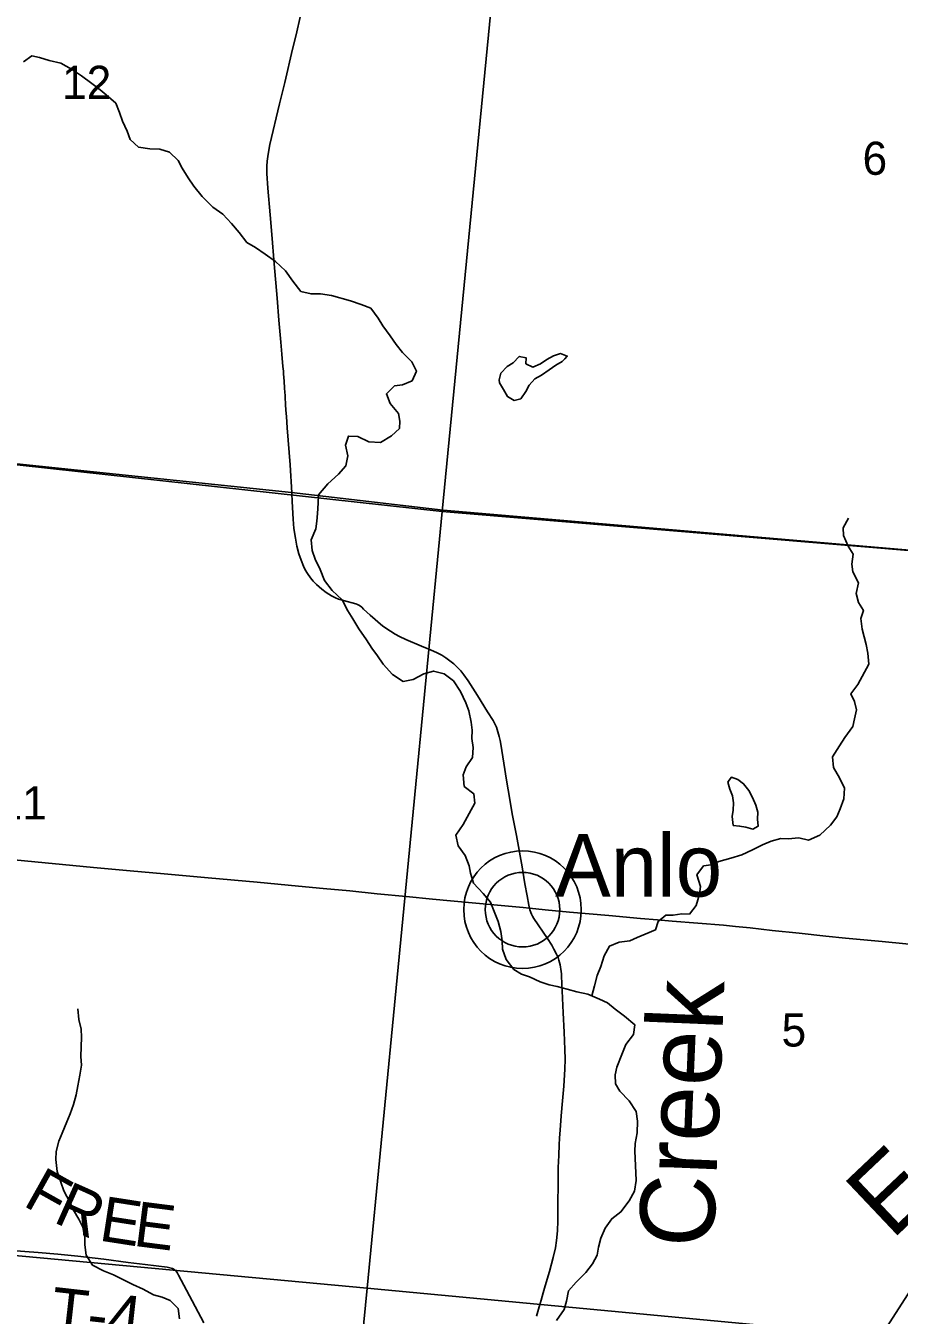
# Model space of a CAD drawing. Extents: x 0 to 1134, y 0 to 440.
# Drawn here: x 330.48 to 363.65, y 252.54 to 301.49 of the extents above; entities that cross this region are included whole.
import ezdxf

# ---------------------------------------------------------------- set-up
doc = ezdxf.new("R2010")
doc.units = 0
for name, color, linetype in [('GM_X_County_Road', 7, 'Continuous'), ('GM_X_Minor_Lake', 7, 'Continuous'), ('GM_X_Minor_River', 7, 'Continuous'), ('GM_X_Minor_River_Text', 7, 'Continuous'), ('GM_X_Section', 7, 'Continuous'), ('GM_X_Section_Text', 7, 'Continuous'), ('GM_X_Township', 7, 'Continuous'), ('GM_X_Township_Road', 7, 'Continuous'), ('GM_X_Township_Road_Text', 7, 'Continuous'), ('GM_X_Unincorporated', 7, 'Continuous'), ('GM_X_Unincorporated_Location', 7, 'Continuous'), ('GM_X_Unincorporated_Text', 7, 'Continuous'), ('SH_Text', 7, 'Continuous')]:
    doc.layers.add(name, color=color, linetype=linetype)

msp = doc.modelspace()

# ---------------------------------------------------------------- linework, layer by layer
at = {"layer": 'GM_X_County_Road'}
for points in [[(340.578, 283.732), (340.576, 283.762), (340.513, 284.829), (340.405, 286.226), (340.39, 286.45), (340.375, 286.663), (340.359, 286.899), (340.343, 287.119), (340.341, 287.204), (340.334, 287.308), (340.326, 287.456), (340.32, 287.578), (340.309, 287.737), (340.289, 287.998), (340.266, 288.285), (340.259, 288.382), (340.245, 288.555), (340.208, 289.022), (340.165, 289.485), (340.091, 290.319), (340.02, 291.155), (339.916, 292.455), (339.82, 293.569), (339.759, 294.312), (339.67, 295.332), (339.635, 295.889), (339.633, 296.166), (339.645, 296.351), (339.68, 296.626), (339.752, 296.99), (340.112, 298.531), (340.31, 299.346), (340.612, 300.612), (340.742, 301.156), (340.917, 301.88)], [(349.613, 267.99), (349.586, 268.106), (349.518, 268.455), (349.437, 268.913), (349.33, 269.556), (349.111, 270.746), (348.954, 271.569), (348.862, 272.119), (348.738, 272.85), (348.636, 273.498), (348.525, 274.22), (348.496, 274.362), (348.461, 274.51), (348.411, 274.691), (348.349, 274.867), (348.226, 275.114), (348.019, 275.447), (347.633, 276.066), (347.275, 276.623), (347.114, 276.853), (346.996, 277), (346.867, 277.138), (346.73, 277.266), (346.585, 277.386), (346.433, 277.497), (346.273, 277.596), (346.107, 277.684), (345.852, 277.802), (345.507, 277.945), (344.917, 278.191), (344.672, 278.305), (344.508, 278.399), (344.326, 278.509), (344.044, 278.705), (343.559, 279.117), (343.431, 279.237), (343.309, 279.35), (343.235, 279.416), (343.147, 279.481), (343.07, 279.524), (343.008, 279.546), (342.539, 279.669), (342.351, 279.728), (342.238, 279.774), (342.093, 279.85), (341.891, 279.978), (341.721, 280.103), (341.519, 280.279), (341.397, 280.413), (341.297, 280.535), (341.181, 280.7), (341.087, 280.836), (341.019, 280.981), (340.931, 281.2), (340.848, 281.45), (340.775, 281.734), (340.718, 282.035), (340.661, 282.402), (340.63, 282.765), (340.596, 283.43), (340.578, 283.732)], [(330.042, 269.826), (333.044, 269.543), (334.436, 269.412), (335.735, 269.29), (337.405, 269.14), (339.262, 268.974), (340.839, 268.826), (341.766, 268.738), (342.787, 268.645), (343.82, 268.538), (344.929, 268.431), (345.928, 268.338), (348.256, 268.118), (349.369, 268.012), (349.613, 267.99)], [(349.876, 252.501), (349.973, 252.86), (350.045, 253.111), (350.127, 253.389), (350.209, 253.656), (350.363, 254.202), (350.51, 254.732), (350.591, 255.098), (350.635, 255.375), (350.67, 255.748), (350.685, 256.122), (350.687, 256.681), (350.691, 257.612), (350.703, 258.17), (350.711, 258.355), (350.725, 258.632), (350.735, 259), (350.749, 259.279), (350.775, 259.56), (350.817, 260.108), (350.866, 260.672), (350.909, 261.229), (350.947, 261.88), (350.961, 262.254), (350.956, 262.627), (350.925, 263.279), (350.883, 264.017), (350.857, 264.571), (350.823, 265.41), (350.82, 265.503), (350.812, 265.589), (350.8, 265.671), (350.786, 265.756), (350.769, 265.844), (350.752, 265.927), (350.727, 266.023), (350.692, 266.117), (350.636, 266.25), (350.536, 266.438), (350.451, 266.591), (350.289, 266.844), (349.778, 267.597), (349.726, 267.685), (349.687, 267.767), (349.658, 267.833), (349.627, 267.929), (349.613, 267.99)], [(349.613, 267.99), (350.203, 267.933), (351.131, 267.845), (352.616, 267.712), (353.822, 267.601), (354.473, 267.548), (355.029, 267.505), (356.974, 267.342), (357.437, 267.3), (357.992, 267.241), (358.825, 267.144), (359.845, 267.04), (360.864, 266.934), (361.605, 266.857), (362.997, 266.723), (364.667, 266.562), (366.244, 266.414), (371.44, 265.931), (372.368, 265.844), (373.017, 265.783), (373.666, 265.723), (374.417, 265.654), (375.112, 265.584)]]:
    msp.add_lwpolyline(points, dxfattribs=at)
at = {"layer": 'GM_X_Minor_Lake'}
for points in [[(350.949, 288.852), (351.04, 288.952), (350.79, 289.046), (350.516, 288.958), (350.263, 288.824), (350.022, 288.656), (349.735, 288.534), (349.475, 288.663), (349.478, 288.891), (349.216, 288.94), (348.985, 288.703), (348.756, 288.558), (348.525, 288.31), (348.453, 288.048)], [(348.453, 288.048), (348.474, 287.934), (348.619, 287.682), (348.776, 287.418), (349.024, 287.266), (349.276, 287.332), (349.473, 287.603), (349.601, 287.852), (349.81, 288.089), (350.062, 288.234), (350.349, 288.436), (350.602, 288.615), (350.855, 288.749), (350.949, 288.852)], [(357.19, 272.849), (357.138, 272.781), (357.214, 272.507), (357.313, 272.255), (357.356, 271.992), (357.341, 271.718), (357.304, 271.479), (357.345, 271.137)], [(357.345, 271.137), (357.584, 271.111), (357.823, 271.063), (358.095, 270.991), (358.29, 271.103), (358.271, 271.377), (358.274, 271.639), (358.198, 271.902), (358.076, 272.189), (357.932, 272.464), (357.741, 272.717), (357.515, 272.879), (357.277, 272.962), (357.19, 272.849)]]:
    msp.add_lwpolyline(points, dxfattribs=at)
at = {"layer": 'GM_X_Minor_River'}
for points in [[(333.536, 298.875), (333.299, 299.06), (332.983, 299.304), (332.588, 299.593), (332.215, 299.848), (331.807, 300.07), (331.364, 300.178), (331.001, 300.296), (330.706, 300.357), (330.395, 300.121)], [(341.488, 282.399), (341.537, 282.683), (341.552, 282.979), (341.58, 283.366), (341.595, 283.686), (341.954, 284.103), (342.357, 284.474), (342.635, 284.79), (342.708, 285.165), (342.622, 285.566), (342.729, 285.918), (343.093, 285.902), (343.501, 285.692), (343.945, 285.675), (344.37, 285.921), (344.67, 286.202), (344.685, 286.487), (344.631, 286.772), (344.317, 287.152), (344.173, 287.519), (344.485, 287.823), (344.782, 287.865), (345.148, 288.009), (345.312, 288.383), (345.134, 288.738), (344.786, 289.096), (344.55, 289.395), (344.315, 289.717), (344.035, 290.097), (343.856, 290.395), (343.576, 290.775), (343.213, 290.916), (342.805, 291.046), (342.089, 291.26), (341.668, 291.311), (341.315, 291.315), (340.929, 291.411), (340.626, 291.802), (340.335, 292.193), (339.963, 292.551), (339.568, 292.818), (339.206, 293.073), (338.867, 293.271), (338.587, 293.651), (338.295, 293.985), (337.957, 294.342), (337.585, 294.609), (337.18, 295.013), (336.854, 295.404), (336.641, 295.715), (336.418, 296.093), (336.262, 296.38), (335.936, 296.692), (335.572, 296.81), (335.185, 296.826), (334.764, 296.889), (334.438, 297.177), (334.327, 297.487), (334.15, 297.876), (334.04, 298.197), (333.896, 298.552), (333.536, 298.875)], [(351.976, 264.664), (352.072, 265.044), (352.179, 265.43), (352.32, 265.782), (352.439, 266.179), (352.649, 266.553), (353.016, 266.708), (353.415, 266.749), (353.702, 266.882), (353.999, 267.004), (354.389, 267.171), (354.496, 267.489), (354.783, 267.725), (355.068, 267.733), (355.388, 267.774), (355.684, 267.771), (355.939, 268.098), (356.07, 268.53), (356.108, 268.815), (355.965, 269.261), (356.22, 269.6), (356.506, 269.642), (356.803, 269.764), (357.25, 269.895), (357.673, 270.016), (358.074, 270.205), (358.452, 270.394), (358.785, 270.538), (359.151, 270.636), (359.435, 270.622), (359.835, 270.662), (360.198, 270.578), (360.634, 270.767), (361.037, 271.138), (361.281, 271.466), (361.41, 271.761), (361.551, 272.147), (361.568, 272.545), (361.379, 272.947), (361.156, 273.337), (361.115, 273.737), (361.383, 274.155), (361.581, 274.472), (361.882, 274.89), (361.954, 275.186), (362.027, 275.527), (361.951, 275.836), (361.818, 276.134), (362.073, 276.484), (362.493, 277.254), (362.453, 277.677), (362.389, 278.008), (362.324, 278.294), (362.248, 278.591), (362.196, 278.991), (362.291, 279.297), (362.101, 279.596), (362.014, 279.939), (362.099, 280.348), (361.888, 280.761), (361.846, 281.058), (361.907, 281.434), (361.706, 281.733), (361.529, 282.145), (361.521, 282.43), (361.72, 282.804)], [(350.635, 252.337), (350.925, 252.755), (351.009, 253.073), (351.093, 253.46), (351.382, 253.787), (351.752, 254.159), (351.995, 254.487), (352.182, 254.815), (352.231, 255.122), (352.315, 255.463), (352.48, 255.849), (352.735, 256.199), (353.08, 256.458), (353.393, 256.876), (353.591, 257.249), (353.653, 257.659), (353.646, 257.944), (353.61, 258.766), (353.626, 259.062), (353.699, 259.46), (353.716, 259.904), (353.664, 260.27), (353.395, 260.672), (353.035, 261.041), (352.879, 261.328), (352.861, 261.671), (352.921, 261.955), (353.11, 262.431), (353.263, 262.817), (353.564, 263.19), (353.603, 263.566), (353.219, 263.89), (352.858, 264.156), (352.565, 264.399), (352.27, 264.539), (351.828, 264.727), (351.408, 264.812), (351.044, 264.919), (350.658, 265.015), (350.351, 265.087), (350.011, 265.194), (349.603, 265.381), (349.308, 265.487), (349.014, 265.662), (348.723, 266.041), (348.58, 266.442), (348.572, 266.75), (348.519, 267.104), (348.422, 267.482), (348.267, 267.86), (348.123, 268.226), (347.843, 268.549), (347.483, 268.941), (347.362, 269.319), (347.32, 269.604), (347.166, 269.994), (346.897, 270.362), (346.811, 270.762), (347.089, 271.169), (347.323, 271.588), (347.533, 271.973), (347.492, 272.339), (347.131, 272.617), (347.09, 273.05), (347.208, 273.357), (347.441, 273.719), (347.468, 274.095), (347.416, 274.437), (347.431, 274.757), (347.389, 275.053), (347.304, 275.488), (347.193, 275.785), (346.982, 276.221), (346.725, 276.623), (346.364, 276.89), (345.967, 276.997), (345.589, 276.888), (345.188, 276.676), (344.811, 276.601), (344.404, 276.868), (344.056, 277.26), (343.832, 277.57), (343.619, 277.869), (343.418, 278.18), (343.127, 278.594), (342.903, 278.973), (342.714, 279.283), (342.491, 279.696), (342.108, 280.054), (341.817, 280.434), (341.662, 280.846), (341.474, 281.247), (341.352, 281.568), (341.312, 281.979), (341.488, 282.399)], [(336.311, 252.405), (336.27, 252.793), (335.966, 253.093), (335.66, 253.222), (335.331, 253.317), (334.935, 253.527), (334.549, 253.703), (334.164, 253.89), (333.813, 254.076), (333.428, 254.229), (333.009, 254.439), (332.774, 254.818), (332.722, 255.207), (332.715, 255.503), (332.64, 255.88), (332.496, 256.19), (332.295, 256.523), (332.15, 256.833), (331.928, 257.257), (331.807, 257.589), (331.664, 257.99), (331.613, 258.447), (331.628, 258.754), (331.735, 259.141), (331.853, 259.447), (332.041, 259.878), (332.159, 260.185), (332.289, 260.537), (332.396, 260.9), (332.457, 261.242), (332.531, 261.651), (332.593, 262.038), (332.574, 262.358), (332.578, 262.723), (332.595, 263.099), (332.576, 263.395), (332.489, 263.761), (332.449, 264.172)]]:
    msp.add_lwpolyline(points, dxfattribs=at)
at = {"layer": 'GM_X_Section'}
for points in [[(319.437, 316.208), (349.223, 313.27), (346.29, 283.052), (316.419, 286.332)], [(349.223, 313.27), (378.992, 310.617), (376.424, 280.529), (346.29, 283.052)], [(316.419, 286.332), (346.29, 283.052), (343.437, 253.571), (313.682, 256.326)], [(346.29, 283.052), (376.424, 280.529), (373.702, 250.716), (343.437, 253.571)], [(313.682, 256.326), (343.437, 253.571), (340.398, 222.479), (310.554, 225.328)], [(343.437, 253.571), (373.702, 250.716), (370.553, 219.864), (340.398, 222.479)]]:
    msp.add_lwpolyline(points, close=True, dxfattribs=at)
at = {"layer": 'GM_X_Township'}
msp.add_lwpolyline([(300.527, 287.945), (340.569, 283.778), (346.334, 283.109), (376.441, 280.519), (404.61, 277.916), (422.488, 276.334), (434.927, 275.233)], dxfattribs=at)
at = {"layer": 'GM_X_Township_Road'}
msp.add_lwpolyline([(337.234, 252.252), (336.576, 253.483), (336.279, 254.064), (336.245, 254.138), (336.193, 254.216), (336.119, 254.277), (336.05, 254.316), (335.946, 254.342), (335.846, 254.363), (335.006, 254.463), (334.36, 254.545), (333.441, 254.667), (332.454, 254.784), (331.7, 254.853), (330.95, 254.914), (329.941, 254.991)], dxfattribs=at)
at = {"layer": 'GM_X_Unincorporated'}
msp.add_lwpolyline([(300.527, 287.945), (340.569, 283.778), (346.334, 283.109), (376.441, 280.519)], dxfattribs=at)
for radius in [2.232, 1.415]:
    msp.add_circle((349.343, 267.936), radius, dxfattribs=at)
at = {"layer": 'GM_X_Unincorporated_Location'}
msp.add_line((349.343, 267.936), (349.343, 267.936), dxfattribs=at)
at = {"layer": 'SH_Text'}
msp.add_lwpolyline([(343.646, 221.728), (368.576, 260.481), (396.248, 260.648), (396.155, 254.95), (369.025, 255.034)], close=True, dxfattribs=at)

# ---------------------------------------------------------------- texts
at = {"layer": 'GM_X_Minor_River_Text'}
for s, height, rotation, p in [('Creek', 2.8429, 87.6381, (356.597, 255.073)), ('East', 2.8419, 43.428, (363.355, 255.357))]:
    msp.add_text(s, height=height, rotation=rotation, dxfattribs=at).set_placement(p)
at = {"layer": 'GM_X_Section_Text'}
for s, height, p in [('12', 1.2557, (331.857, 298.72)), ('6', 1.256, (362.257, 295.836)), ('11', 1.2557, (329.407, 271.361)), ('5', 1.256, (359.182, 262.739))]:
    msp.add_text(s, height=height, rotation=0, dxfattribs=at).set_placement(p)
at = {"layer": 'GM_X_Township_Road_Text'}
for s, height, rotation, p in [('F', 1.705, 330.7737, (330.325, 256.725)), ('R', 1.705, 335.9222, (331.476, 256.09)), ('E', 1.705, 351.1931, (333.22, 255.381)), ('E', 1.705, 352.732, (334.529, 255.179)), ('T-4', 1.7045, 353.559, (331.367, 251.92))]:
    msp.add_text(s, height=height, rotation=rotation, dxfattribs=at).set_placement(p)
at = {"layer": 'GM_X_Unincorporated_Text'}
msp.add_text('Anlo', height=2.3693, rotation=0, dxfattribs=at).set_placement((350.582, 268.433))

doc.saveas('drawing.dxf')
